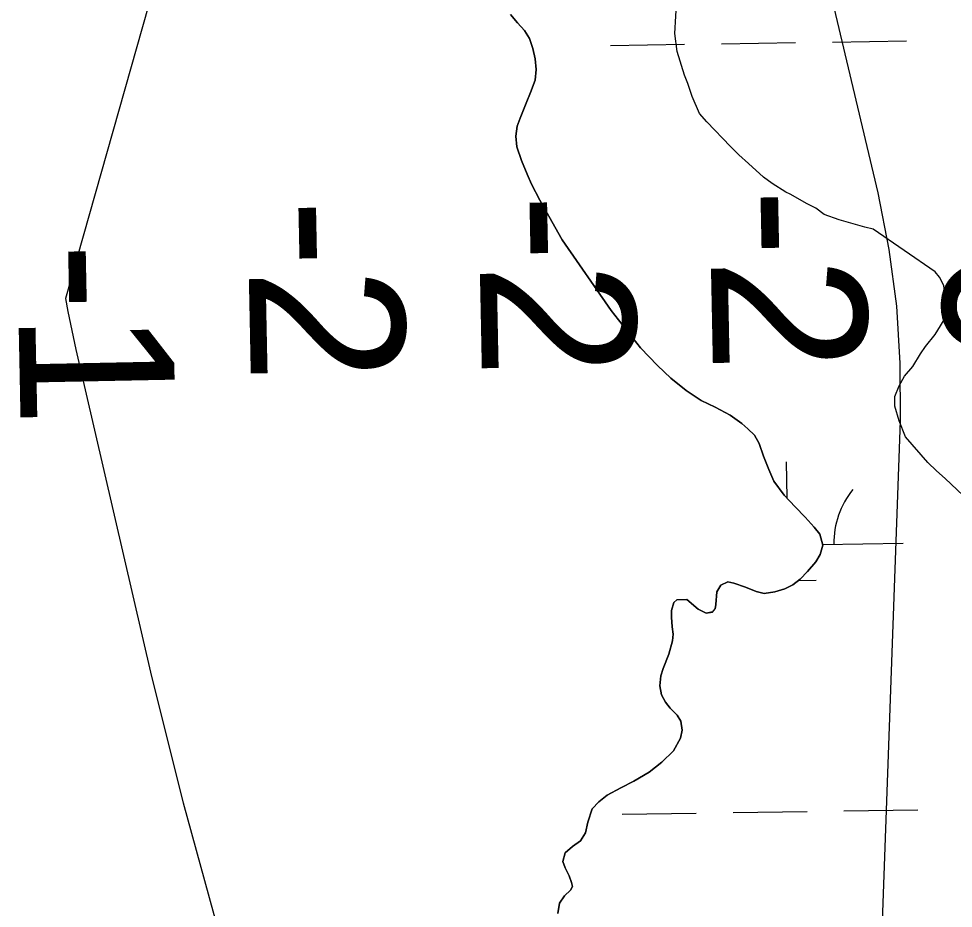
# Model space of a CAD drawing. Extents: x 3807117 to 3845308, y 337856 to 363736.
# Drawn here: x 3830624.4 to 3831028.8, y 345160.8 to 345545.7 of the extents above; entities that cross this region are included whole.
import ezdxf

# ---------------------------------------------------------------- set-up
doc = ezdxf.new("R2010")
doc.units = 0
for name, color, linetype in [('V-RIVR-EDGE', 7, 'Continuous'), ('V-RIVR-RANG', 7, 'Continuous'), ('V-SITE-VEGE', 7, 'Continuous'), ('V-TOPO-DPTH', 7, 'Continuous'), ('V-TOPO-SHOR', 7, 'Continuous'), ('V-TOPO-WATR', 7, 'Continuous'), ('V-WETL-SWMP', 7, 'Continuous')]:
    doc.layers.add(name, color=color, linetype=linetype)

msp = doc.modelspace()

# ---------------------------------------------------------------- linework, layer by layer
at = {"layer": 'V-RIVR-EDGE'}
msp.add_spline([(3830864.17, 346279.77), (3830888.54, 346277.62), (3830902.04, 346275.01), (3830907.81, 346271.14), (3830907.8, 346265.36), (3830904.54, 346248.65), (3830899.37, 346237.73), (3830892.29, 346233.25), (3830875.56, 346228.79), (3830872.97, 346218.51), (3830865.22, 346205.03), (3830855.54, 346188.98), (3830852.3, 346180.63), (3830851.63, 346169.06), (3830854.81, 346156.84), (3830864.42, 346142.03), (3830882.39, 346127.84), (3830899.06, 346111.73), (3830918.92, 346084.68), (3830928.53, 346068.59), (3830934.93, 346058.28), (3830947.14, 346056.33), (3830954.21, 346056.31), (3830979.95, 346065.89), (3831012.12, 346078.66), (3831030.78, 346082.48), (3831051.34, 346077.92), (3831072.52, 346065.66), (3831082.77, 346051.49), (3831087.23, 346032.84), (3831087.8, 346003.26), (3831085.86, 346000.7), (3831071.72, 346000.09), (3831069.13, 345995.59), (3831067.18, 345984.67), (3831075.51, 345975.65), (3831081.92, 345966.63), (3831103.11, 345957.58), (3831136.52, 345950.43), (3831164.12, 345931.07), (3831205.8, 345887.9), (3831249.4, 345843.43), (3831285.27, 345790.63), (3831320.49, 345733.32), (3831365.94, 345654.78), (3831410.09, 345569.81), (3831434.99, 345502.25)], degree=3, dxfattribs=at)
at = {"layer": 'V-SITE-VEGE'}
for p, q in [((3830908.35, 345539.25), (3830909.25, 345554.46)), ((3830909.29, 345531.42), (3830908.35, 345539.25)), ((3830912.53, 345521.28), (3830909.29, 345531.42)), ((3830913.92, 345517.6), (3830912.53, 345521.28)), ((3830915.77, 345512.07), (3830913.92, 345517.6)), ((3830919, 345504.7), (3830915.77, 345512.07)), ((3830922.24, 345501.02), (3830919, 345504.7)), ((3830932.39, 345490.43), (3830922.24, 345501.02)), ((3830936.09, 345486.75), (3830932.39, 345490.43)), ((3830940.24, 345483.07), (3830936.09, 345486.75)), ((3830946.7, 345477.09), (3830940.24, 345483.07)), ((3830950.39, 345474.33), (3830946.7, 345477.09)), ((3830956.39, 345470.65), (3830950.39, 345474.33)), ((3830958.24, 345469.73), (3830956.39, 345470.65)), ((3830965.62, 345465.6), (3830958.24, 345469.73)), ((3830969.31, 345463.76), (3830965.62, 345465.6)), ((3830973, 345461), (3830969.31, 345463.76)), ((3830979.45, 345458.7), (3830973, 345461)), ((3830990.52, 345455.49), (3830979.45, 345458.7)), ((3830994.21, 345454.58), (3830990.52, 345455.49)), ((3831020.97, 345436.18), (3830994.21, 345454.58)), ((3831022.82, 345433.88), (3831020.97, 345436.18)), ((3831024.67, 345430.2), (3831022.82, 345433.88)), ((3831025.14, 345426.05), (3831024.67, 345430.2)), ((3831026.06, 345423.75), (3831025.14, 345426.05)), ((3831026.07, 345417.29), (3831026.06, 345423.75)), ((3831021.01, 345408.99), (3831026.07, 345417.29)), ((3831016.87, 345403.91), (3831021.01, 345408.99)), ((3831014.57, 345400.68), (3831016.87, 345403.91)), ((3831011.35, 345395.15), (3831014.57, 345400.68)), ((3831007.67, 345390.99), (3831011.35, 345395.15)), ((3831005.38, 345386.84), (3831007.67, 345390.99)), ((3831003.54, 345382.23), (3831005.38, 345386.84)), ((3831003.54, 345378.08), (3831003.54, 345382.23)), ((3831005.4, 345371.63), (3831003.54, 345378.08)), ((3831008.18, 345364.72), (3831005.4, 345371.63)), ((3831017.87, 345353.68), (3831008.18, 345364.72)), ((3831021.56, 345349.99), (3831017.87, 345353.68)), ((3831025.25, 345346.77), (3831021.56, 345349.99)), ((3831033.1, 345339.41), (3831025.25, 345346.77))]:
    msp.add_line(p, q, dxfattribs=at)
at = {"layer": 'V-TOPO-DPTH'}
for points in [[(3830790.73, 345940.17), (3830644.64, 345424.56), (3830645.69, 345419.04), (3830646.79, 345413.53), (3830647.96, 345408.04), (3830649.19, 345402.56), (3830681.89, 345261), (3830695.53, 345206.46), (3830710.46, 345152.31), (3830727.34, 345098.73), (3830745.51, 345045.53), (3830772.55, 344970.83), (3830778.54, 344955.44), (3830785.01, 344940.26), (3830792.19, 344925.4), (3830799.84, 344910.76), (3830807.47, 344896.11), (3830814.6, 344881.24), (3830820.96, 344866.02), (3830826.82, 344850.58), (3830897.63, 344648.47)], [(3830942.14, 344740.39), (3830961.25, 344787.12), (3830976.33, 344834.87), (3830985.34, 344884.11), (3830990.31, 344934.36), (3831006.01, 345371.69), (3831005.9, 345396.58), (3831004.46, 345421.33), (3831001.02, 345445.88), (3830996.26, 345470.31), (3830929.93, 345749.93)]]:
    msp.add_lwpolyline(points, dxfattribs=at)
at = {"layer": 'V-TOPO-SHOR'}
for points in [[(3830837.22, 345547.51), (3830840.31, 345543.94), (3830843.29, 345540.57), (3830845.38, 345537.1), (3830846.88, 345532.73), (3830847.88, 345528.36), (3830848.38, 345523.7), (3830847.89, 345519.03), (3830845.91, 345513.76), (3830844.03, 345509.09), (3830841.36, 345502.64), (3830840.17, 345499.16)], [(3830840.17, 345499.16), (3830839.59, 345494.89), (3830839.99, 345490.22), (3830841.98, 345484.36), (3830844.48, 345478.41), (3830846.27, 345474.04), (3830849.85, 345467.2), (3830859.61, 345450.03), (3830880.81, 345419.48), (3830893.45, 345403.31), (3830900.81, 345395.58), (3830906.58, 345390.13), (3830913.24, 345384.77), (3830919.7, 345380.41), (3830925.76, 345377.54), (3830932.22, 345374.18), (3830937.29, 345370.51), (3830939.88, 345368.23), (3830942.86, 345365.46), (3830944.85, 345361.88), (3830946.75, 345356.33), (3830948.94, 345350.67), (3830951.13, 345345.61), (3830955.61, 345339.56), (3830960.38, 345334.5), (3830964.76, 345330.04), (3830968.64, 345325.67), (3830971.03, 345322.6), (3830972.33, 345317.94), (3830971.24, 345313.86), (3830969.36, 345310.68), (3830965.79, 345306.5), (3830962.62, 345303.12), (3830959.44, 345300.74), (3830955.97, 345298.95), (3830951.6, 345297.65), (3830946.94, 345297.04), (3830943.46, 345297.83), (3830938.89, 345299.71), (3830933.92, 345301.49), (3830931.34, 345301.98), (3830928.26, 345300.59), (3830926.48, 345297.71), (3830926.09, 345292.25), (3830925.79, 345290.36), (3830924.6, 345288.97), (3830921.92, 345288.47), (3830918.45, 345290.15), (3830913.57, 345294.31), (3830909.2, 345294.21), (3830907.92, 345293.11), (3830906.93, 345289.63), (3830906.83, 345286.75), (3830907.24, 345282.58), (3830907.64, 345279.41), (3830907.35, 345276.43), (3830905.67, 345270.76), (3830903.29, 345264.51), (3830902.3, 345261.33), (3830901.91, 345256.96), (3830902.62, 345253.18), (3830904.31, 345250.01), (3830906.3, 345247.33), (3830909.38, 345244.26), (3830910.87, 345241.78), (3830911.48, 345237.81), (3830910.79, 345234.33), (3830907.81, 345228.96), (3830902.66, 345223.99), (3830897.21, 345219.61), (3830890.56, 345215.83), (3830884.9, 345212.94), (3830879.05, 345209.75), (3830875.38, 345206.77), (3830872.5, 345203.79), (3830870.63, 345198.02), (3830869.74, 345193.35), (3830867.46, 345189.98), (3830864.09, 345187.49), (3830860.91, 345184.8), (3830859.83, 345181.03), (3830860.92, 345178.34), (3830862.62, 345174.77), (3830863.61, 345171.9), (3830864.11, 345170.21), (3830863.22, 345168.62), (3830860.55, 345166.23), (3830858.46, 345163.05), (3830857.68, 345158.48)]]:
    msp.add_lwpolyline(points, dxfattribs=at)
at = {"layer": 'V-TOPO-WATR'}
for points in [[(3830790.73, 345940.17), (3830644.64, 345424.56), (3830645.69, 345419.04), (3830646.79, 345413.53), (3830647.96, 345408.04), (3830649.19, 345402.56), (3830681.89, 345261), (3830695.53, 345206.46), (3830710.46, 345152.31), (3830727.34, 345098.73), (3830745.51, 345045.53), (3830772.55, 344970.83), (3830778.54, 344955.44), (3830785.01, 344940.26), (3830792.19, 344925.4), (3830799.84, 344910.76), (3830807.47, 344896.11), (3830814.6, 344881.24), (3830820.96, 344866.02), (3830826.82, 344850.58), (3830897.63, 344648.47)], [(3830942.14, 344740.39), (3830961.25, 344787.12), (3830976.33, 344834.87), (3830985.34, 344884.11), (3830990.31, 344934.36), (3831006.01, 345371.69), (3831005.9, 345396.58), (3831004.46, 345421.33), (3831001.02, 345445.88), (3830996.26, 345470.31), (3830929.93, 345749.93)]]:
    msp.add_lwpolyline(points, dxfattribs=at)
at = {"layer": 'V-WETL-SWMP'}
for p, q in [((3830840.3, 345543.94), (3830837.22, 345547.51)), ((3830843.29, 345540.57), (3830840.3, 345543.94)), ((3830845.38, 345537.1), (3830843.29, 345540.57)), ((3830846.88, 345532.73), (3830845.38, 345537.1)), ((3830928.55, 345534.84), (3830960.55, 345535.32)), ((3830976.54, 345535.56), (3831008.54, 345536.04)), ((3830847.88, 345528.36), (3830846.88, 345532.73)), ((3830880.55, 345534.12), (3830912.55, 345534.6)), ((3830848.38, 345523.7), (3830847.88, 345528.36)), ((3830847.89, 345519.03), (3830848.38, 345523.7)), ((3830845.91, 345513.76), (3830847.89, 345519.03)), ((3830844.03, 345509.09), (3830845.91, 345513.76)), ((3830841.36, 345502.63), (3830844.03, 345509.09)), ((3830840.17, 345499.16), (3830841.36, 345502.63)), ((3830839.59, 345494.89), (3830840.17, 345499.16)), ((3830839.99, 345490.22), (3830839.59, 345494.89)), ((3830841.98, 345484.36), (3830839.99, 345490.22)), ((3830844.48, 345478.41), (3830841.98, 345484.36)), ((3830846.27, 345474.04), (3830844.48, 345478.41)), ((3830849.86, 345467.2), (3830846.27, 345474.04)), ((3830859.61, 345450.03), (3830849.86, 345467.2)), ((3830880.81, 345419.48), (3830859.61, 345450.03)), ((3830893.45, 345403.31), (3830880.81, 345419.48)), ((3830900.81, 345395.58), (3830893.45, 345403.31)), ((3830906.58, 345390.13), (3830900.81, 345395.58)), ((3830913.24, 345384.77), (3830906.58, 345390.13)), ((3830919.7, 345380.41), (3830913.24, 345384.77)), ((3830925.76, 345377.54), (3830919.7, 345380.41)), ((3830932.22, 345374.18), (3830925.76, 345377.54)), ((3830937.29, 345370.51), (3830932.22, 345374.18)), ((3830939.88, 345368.23), (3830937.29, 345370.51)), ((3830942.86, 345365.46), (3830939.88, 345368.23)), ((3830944.85, 345361.88), (3830942.86, 345365.46)), ((3830946.75, 345356.33), (3830944.85, 345361.88)), ((3830948.94, 345350.67), (3830946.75, 345356.33)), ((3830956.91, 345338.18), (3830956.67, 345354)), ((3830951.13, 345345.61), (3830948.94, 345350.67)), ((3830955.61, 345339.56), (3830951.13, 345345.61)), ((3830960.38, 345334.5), (3830955.61, 345339.56)), ((3830964.76, 345330.04), (3830960.38, 345334.5)), ((3830968.64, 345325.67), (3830964.76, 345330.04)), ((3830971.03, 345322.6), (3830968.64, 345325.67)), ((3830972.32, 345317.93), (3830971.03, 345322.6)), ((3830971.24, 345313.86), (3830972.32, 345317.93)), ((3830972.24, 345318.23), (3831007.2, 345318.75)), ((3830969.36, 345310.68), (3830971.24, 345313.86)), ((3830965.79, 345306.5), (3830969.36, 345310.68)), ((3830962.62, 345303.12), (3830965.79, 345306.5)), ((3830926.48, 345297.71), (3830928.26, 345300.59)), ((3830928.26, 345300.59), (3830931.34, 345301.98)), ((3830931.34, 345301.98), (3830933.92, 345301.49)), ((3830933.92, 345301.49), (3830938.89, 345299.71)), ((3830955.97, 345298.94), (3830959.44, 345300.74)), ((3830959.44, 345300.74), (3830962.62, 345303.12)), ((3830961.97, 345302.64), (3830969.44, 345302.75)), ((3830926.09, 345292.24), (3830926.48, 345297.71)), ((3830938.89, 345299.71), (3830943.46, 345297.83)), ((3830943.46, 345297.83), (3830946.94, 345297.04)), ((3830946.94, 345297.04), (3830951.6, 345297.65)), ((3830951.6, 345297.65), (3830955.97, 345298.94)), ((3830906.93, 345289.63), (3830907.92, 345293.11)), ((3830907.92, 345293.11), (3830909.2, 345294.2)), ((3830909.2, 345294.2), (3830913.57, 345294.31)), ((3830913.57, 345294.31), (3830918.45, 345290.15)), ((3830925.79, 345290.36), (3830926.09, 345292.24)), ((3830906.83, 345286.75), (3830906.93, 345289.63)), ((3830918.45, 345290.15), (3830921.92, 345288.46)), ((3830921.92, 345288.46), (3830924.6, 345288.96)), ((3830924.6, 345288.96), (3830925.79, 345290.36)), ((3830907.24, 345282.58), (3830906.83, 345286.75)), ((3830907.64, 345279.41), (3830907.24, 345282.58)), ((3830905.67, 345270.76), (3830907.35, 345276.43)), ((3830907.35, 345276.43), (3830907.64, 345279.41)), ((3830903.29, 345264.5), (3830905.67, 345270.76)), ((3830902.3, 345261.32), (3830903.29, 345264.5)), ((3830901.91, 345256.96), (3830902.3, 345261.32)), ((3830902.61, 345253.18), (3830901.91, 345256.96)), ((3830904.31, 345250.01), (3830902.61, 345253.18)), ((3830906.3, 345247.33), (3830904.31, 345250.01)), ((3830909.38, 345244.26), (3830906.3, 345247.33)), ((3830910.87, 345241.78), (3830909.38, 345244.26)), ((3830911.48, 345237.8), (3830910.87, 345241.78)), ((3830910.79, 345234.33), (3830911.48, 345237.8)), ((3830907.82, 345228.96), (3830910.79, 345234.33)), ((3830902.66, 345223.99), (3830907.82, 345228.96)), ((3830897.2, 345219.61), (3830902.66, 345223.99)), ((3830890.56, 345215.83), (3830897.2, 345219.61)), ((3830884.9, 345212.94), (3830890.56, 345215.83)), ((3830879.05, 345209.75), (3830884.9, 345212.94)), ((3830875.38, 345206.77), (3830879.05, 345209.75)), ((3830870.62, 345198.02), (3830872.5, 345203.78)), ((3830872.5, 345203.78), (3830875.38, 345206.77)), ((3830981.53, 345202.92), (3831013.52, 345203.4)), ((3830885.54, 345201.48), (3830917.54, 345201.96)), ((3830933.53, 345202.2), (3830965.53, 345202.68)), ((3830869.74, 345193.35), (3830870.62, 345198.02)), ((3830867.46, 345189.97), (3830869.74, 345193.35)), ((3830860.91, 345184.8), (3830864.09, 345187.49)), ((3830864.09, 345187.49), (3830867.46, 345189.97)), ((3830859.83, 345181.02), (3830860.91, 345184.8)), ((3830860.92, 345178.34), (3830859.83, 345181.02)), ((3830862.62, 345174.77), (3830860.92, 345178.34)), ((3830863.61, 345171.89), (3830862.62, 345174.77)), ((3830864.11, 345170.21), (3830863.61, 345171.89)), ((3830860.54, 345166.23), (3830863.22, 345168.62)), ((3830863.22, 345168.62), (3830864.11, 345170.21)), ((3830857.68, 345158.48), (3830858.46, 345163.05)), ((3830858.46, 345163.05), (3830860.54, 345166.23))]:
    msp.add_line(p, q, dxfattribs=at)
msp.add_arc((3831012.44, 345319.3), 35.25, 140.0865, 181.6302, dxfattribs=at)

# ---------------------------------------------------------------- texts
at = {"layer": 'V-RIVR-RANG'}
for s, p in [('-2', (3830823.31, 345469.56)), ('-2', (3830923.28, 345471.82)), ('-2', (3830723.33, 345467.3)), ('-1', (3830623.69, 345448.43)), ('0', (3831023.82, 345445.85))]:
    msp.add_text(s, height=67, rotation=271.1483, dxfattribs=at).set_placement(p)

doc.saveas('drawing.dxf')
